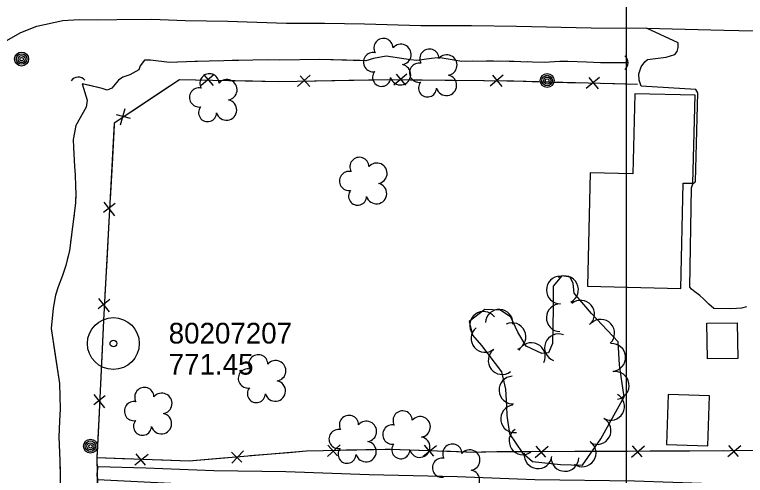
# Model space of a CAD drawing. Extents: x 591954 to 597000, y 198576 to 213500.
# Drawn here: x 594323 to 594534.4, y 210017.3 to 210150.7 of the extents above; entities that cross this region are included whole.
import ezdxf

# ---------------------------------------------------------------- set-up
doc = ezdxf.new("R2010")
doc.units = 0
for name, color, linetype in [('Level 10', 7, 'Continuous'), ('Level 11', 7, 'Continuous'), ('Level 12', 7, 'Continuous'), ('Level 14', 7, 'Continuous'), ('Level 15', 7, 'Continuous'), ('Level 17', 7, 'Continuous'), ('Level 18', 7, 'Continuous'), ('Level 19', 7, 'Continuous'), ('Level 6', 7, 'Continuous')]:
    doc.layers.add(name, color=color, linetype=linetype)

msp = doc.modelspace()

# ---------------------------------------------------------------- linework, layer by layer
at = {"layer": 'Level 10'}
for p, q in [((594500, 210000), (594500, 211500)), ((594500, 209500), (594500, 210500))]:
    msp.add_line(p, q, dxfattribs=at)
at = {"layer": 'Level 11'}
for points in [[(594304.79, 210126.06), (594307.78, 210129.8), (594310.98, 210133.64), (594312.9, 210136.35), (594317.24, 210141.13), (594320.57, 210143.14), (594324.82, 210145.51), (594329.4, 210147.39), (594336.95, 210148.97), (594341.65, 210149.27), (594346.9, 210149.18), (594352.54, 210149.29), (594362.71, 210149.41), (594372.32, 210149.04), (594384.72, 210148.78), (594393.02, 210148.51), (594401.62, 210148.25), (594412.63, 210148.22), (594424.24, 210148), (594440.5, 210147.57), (594455.13, 210147.52), (594468.18, 210147.38), (594489.76, 210146.92), (594505.8, 210146.76)], [(594505.8, 210146.76), (594528.18, 210146.2), (594545.42, 210145.85)], [(594528.63, 210010.29), (594528.32, 210010.34), (594524.53, 210010.58), (594523.17, 210010.67), (594485.25, 210011.81), (594462.9, 210012.24), (594443.57, 210012.82), (594418.4, 210013.27), (594395.18, 210013.89), (594370.14, 210014.91), (594346.96, 210016.02), (594346.85, 210017.77), (594347.13, 210019.89)], [(594347.13, 210019.89), (594360.94, 210019.51), (594380.6, 210018.74), (594401.45, 210018.47), (594425.57, 210017.61), (594451.05, 210017.06), (594473.47, 210016.12), (594502.33, 210015.8), (594524.48, 210014.98)]]:
    msp.add_lwpolyline(points, dxfattribs=at)
at = {"layer": 'Level 12'}
for points in [[(594519.23, 210101.88), (594519.86, 210127.37), (594502.45, 210127.8), (594501.88, 210104.58), (594489.51, 210104.88), (594488.7, 210072.1), (594515.7, 210071.44), (594516.45, 210101.95), (594519.23, 210101.88)], [(594532.06, 210061.54), (594532.24, 210051.19), (594523.47, 210051.04), (594523.29, 210061.39), (594532.06, 210061.54)], [(594512.1, 210040.78), (594511.59, 210026.31), (594523.54, 210025.89), (594524.05, 210040.36), (594512.1, 210040.78)]]:
    msp.add_lwpolyline(points, dxfattribs=at)
at = {"layer": 'Level 14'}
for centre, radius in [((594325.01, 210137.84), 2.02), ((594325, 210137.85), 1.52), ((594325.01, 210137.81), 1.01), ((594325.01, 210137.82), 0.502), ((594477.05, 210131.62), 2.02), ((594477.04, 210131.61), 1.52), ((594477.08, 210131.62), 1.01), ((594477.07, 210131.62), 0.502), ((594344.93, 210025.79), 2.02), ((594344.93, 210025.8), 1.52), ((594344.93, 210025.76), 1.01), ((594344.94, 210025.77), 0.502)]:
    msp.add_circle(centre, radius, dxfattribs=at)
at = {"layer": 'Level 15'}
for p, q in [((594380.73, 210133.38), (594376.95, 210130.21)), ((594380.5, 210130.14), (594377.77, 210133.37)), ((594408.52, 210133.15), (594404.86, 210129.85)), ((594408.41, 210129.91), (594405.56, 210133.03)), ((594436.43, 210133.49), (594432.67, 210130.3)), ((594436.22, 210130.26), (594433.46, 210133.46)), ((594464.29, 210133.17), (594460.53, 210129.98)), ((594464.08, 210129.93), (594461.32, 210133.14)), ((594492.16, 210132.49), (594488.36, 210129.35)), ((594491.91, 210129.26), (594489.2, 210132.5)), ((594354.86, 210123.41), (594353.56, 210118.66)), ((594356.52, 210120.62), (594352.43, 210121.71)), ((594352.05, 210096.03), (594348.73, 210093.41)), ((594348.83, 210096.37), (594351.86, 210092.49)), ((594350.52, 210068.21), (594347.2, 210065.59)), ((594347.29, 210068.56), (594350.32, 210064.67)), ((594349.18, 210040.4), (594345.89, 210037.75)), ((594345.95, 210040.71), (594349.02, 210036.85)), ((594413.48, 210022.83), (594417.13, 210026.15)), ((594413.58, 210026.07), (594416.45, 210022.96)), ((594441.23, 210022.89), (594445.06, 210026)), ((594441.52, 210026.12), (594444.2, 210022.86)), ((594473.63, 210022.53), (594477.34, 210025.79)), ((594473.79, 210025.77), (594476.6, 210022.61)), ((594501.49, 210022.65), (594505.2, 210025.9)), ((594501.65, 210025.89), (594504.46, 210022.73)), ((594529.35, 210022.76), (594533.06, 210026.02)), ((594529.51, 210026), (594532.32, 210022.84)), ((594357.8, 210020.37), (594361.62, 210023.48)), ((594358.08, 210023.6), (594360.77, 210020.33)), ((594385.71, 210024.11), (594388.76, 210021.18)), ((594385.81, 210020.87), (594389.24, 210024.41))]:
    msp.add_line(p, q, dxfattribs=at)
for points in [[(594503.23, 210130.46), (594467.39, 210131.4), (594432.14, 210131.8), (594399.27, 210131.25), (594370.68, 210131.85), (594351.83, 210119.31), (594348.69, 210062.2), (594347.37, 210033.65), (594346.75, 210022.49)], [(594375.28, 210131.75), (594370.68, 210131.85), (594365.08, 210128.12)], [(594391.81, 210131.41), (594381.86, 210131.61)], [(594403.13, 210131.32), (594399.27, 210131.25), (594391.81, 210131.41)], [(594419.67, 210131.6), (594409.71, 210131.43)], [(594430.99, 210131.79), (594419.67, 210131.6)], [(594447.53, 210131.63), (594437.57, 210131.74)], [(594458.84, 210131.5), (594447.53, 210131.63)], [(594475.38, 210131.19), (594467.39, 210131.4), (594465.43, 210131.42)], [(594486.7, 210130.89), (594475.38, 210131.19)], [(594503.23, 210130.46), (594493.28, 210130.72)], [(594365.08, 210128.12), (594356.79, 210122.61)], [(594351.8, 210118.68), (594351.17, 210107.38)], [(594351.17, 210107.38), (594350.63, 210097.44)], [(594350.26, 210090.87), (594349.64, 210079.56)], [(594349.64, 210079.56), (594349.09, 210069.62)], [(594348.73, 210063.05), (594348.69, 210062.2), (594348.2, 210051.74)], [(594348.2, 210051.74), (594347.74, 210041.79)], [(594347.44, 210035.22), (594347.37, 210033.65), (594346.83, 210023.91)], [(594346.75, 210022.49), (594373.53, 210021.57), (594407.41, 210024.44), (594431.72, 210024.97), (594456.26, 210024.11), (594462.51, 210024.23)], [(594418.87, 210024.69), (594430.18, 210024.93)], [(594430.18, 210024.93), (594431.72, 210024.97), (594440.14, 210024.67)], [(594346.83, 210023.91), (594346.75, 210022.49)], [(594391.07, 210023.05), (594402.35, 210024.01)], [(594402.35, 210024.01), (594407.41, 210024.44), (594412.29, 210024.54)], [(594446.71, 210024.44), (594456.26, 210024.11), (594458.03, 210024.14)], [(594458.03, 210024.14), (594462.51, 210024.23)], [(594462.51, 210024.23), (594552.6, 210024.6)], [(594462.51, 210024.23), (594472.46, 210024.27)], [(594479.05, 210024.29), (594490.37, 210024.34)], [(594490.37, 210024.34), (594500.33, 210024.38)], [(594506.91, 210024.41), (594518.23, 210024.46)], [(594518.23, 210024.46), (594528.18, 210024.5)], [(594346.75, 210022.49), (594347.03, 210010.9), (594346.77, 209972.6), (594345.96, 209943.16), (594345.82, 209929.24)], [(594346.75, 210022.49), (594346.99, 210012.53)], [(594346.75, 210022.49), (594356.7, 210022.15)], [(594363.28, 210021.92), (594373.53, 210021.57), (594374.59, 210021.66)], [(594374.59, 210021.66), (594384.51, 210022.5)]]:
    msp.add_lwpolyline(points, dxfattribs=at)
for centre, start, end in [((594498, 210136.79), 306.8794, 53.119), ((594341.41, 210130.12), 39.315, 145.5546)]:
    msp.add_arc(centre, 2.5, start, end, dxfattribs=at)
at = {"layer": 'Level 17'}
msp.add_lwpolyline([(594534.72, 210066.11), (594533.31, 210065.72), (594531.8, 210065.62), (594530.22, 210065.54), (594525.24, 210065.65), (594523.81, 210066.86), (594522.48, 210068.24), (594521.19, 210069.37), (594519.83, 210070.47), (594518.81, 210071.24), (594518.31, 210071.85), (594518.85, 210100.6), (594519.21, 210101.76), (594519.84, 210102.28), (594519.95, 210102.38), (594520.69, 210128.03), (594520.08, 210129), (594504.28, 210130.03), (594503.69, 210131.68), (594503.62, 210133.59), (594504.29, 210135.61), (594505.34, 210137.08), (594506.06, 210137.68), (594511.51, 210138.34), (594513.99, 210139.18), (594514.67, 210140.01), (594515.01, 210141.15), (594515.01, 210142.57), (594505.8, 210146.76)], dxfattribs=at)
at = {"layer": 'Level 18'}
for points in [[(594489.86, 210064.2), (594484.85, 210070.11), (594484.62, 210072.9), (594483.7, 210074.72), (594481.34, 210075.08), (594478.78, 210072.15), (594478.82, 210065.62), (594478.56, 210055.53), (594477.48, 210052.77), (594475.53, 210052.58), (594470.95, 210054.78), (594468.61, 210058.78), (594466.53, 210063.15), (594463.54, 210065.16), (594459.04, 210065.4), (594454.45, 210061.91), (594455.49, 210057.95), (594458.06, 210054.9), (594463.84, 210047.35), (594465.02, 210042.27), (594465.26, 210037.42)], [(594465.26, 210037.42), (594465.4, 210034.63), (594466.12, 210029.35), (594469.84, 210023.93), (594472.85, 210021.37), (594480.93, 210020.46), (594487.28, 210020.3), (594492.6, 210027.93), (594499.38, 210040.11), (594498.69, 210044.65), (594498, 210049.38), (594497.58, 210055.99), (594489.86, 210064.2)]]:
    msp.add_lwpolyline(points, dxfattribs=at)
for centre, radius, start, end in [((594429.7, 210141.02), 2.78, 1.3946, 209.1675), ((594434.74, 210139.16), 2.97, 278.4237, 139.6575), ((594426.7, 210136.94), 2.78, 78.0716, 279.0826), ((594442.98, 210137.96), 2.78, 1.3946, 209.1675), ((594448.02, 210136.1), 2.97, 278.4237, 139.6575), ((594434.63, 210133.31), 2.97, 196.0745, 79.0477), ((594439.98, 210133.88), 2.78, 78.0716, 279.0826), ((594379.35, 210130.81), 2.78, 1.3946, 209.1675), ((594429.16, 210132.54), 2.61, 140.7797, 358.7123), ((594447.91, 210130.25), 2.97, 196.0745, 79.0477), ((594384.39, 210128.96), 2.97, 278.4237, 139.6575), ((594442.44, 210129.48), 2.61, 140.7797, 358.7123), ((594376.35, 210126.74), 2.78, 78.0716, 279.0826), ((594384.28, 210123.1), 2.97, 196.0745, 79.0477), ((594378.81, 210122.34), 2.61, 140.7797, 358.7123), ((594422.75, 210106.62), 2.78, 1.3946, 209.1675), ((594427.79, 210104.77), 2.97, 278.4237, 139.6575), ((594419.75, 210102.55), 2.78, 78.0716, 279.0826), ((594427.68, 210098.91), 2.97, 196.0745, 79.0477), ((594422.21, 210098.15), 2.61, 140.7797, 358.7123), ((594480.88, 210071.02), 4, 90.341, 270.3257), ((594480.85, 210062.96), 4, 88.5602, 268.5449), ((594480.33, 210054.29), 4, 68.648, 248.6327), ((594393.47, 210049.49), 2.78, 1.3946, 209.1675), ((594398.51, 210047.63), 2.97, 278.4237, 139.6575), ((594390.47, 210045.41), 2.78, 78.0716, 279.0826), ((594467.13, 210042.03), 4, 92.7971, 272.7818), ((594398.4, 210041.78), 2.97, 196.0745, 79.0477), ((594360.51, 210040.03), 2.78, 1.3946, 209.1675), ((594392.93, 210041.01), 2.61, 140.7797, 358.7123), ((594365.56, 210038.17), 2.97, 278.4237, 139.6575), ((594357.51, 210035.95), 2.78, 78.0716, 279.0826), ((594435.25, 210033.24), 2.78, 1.3946, 209.1675), ((594365.45, 210032.32), 2.97, 196.0745, 79.0477), ((594419.71, 210031.94), 2.78, 1.3946, 209.1675), ((594440.3, 210031.38), 2.97, 278.4237, 139.6575), ((594359.98, 210031.55), 2.61, 140.7797, 358.7123), ((594424.75, 210030.08), 2.97, 278.4237, 139.6575), ((594432.25, 210029.16), 2.78, 78.0716, 279.0826), ((594416.71, 210027.86), 2.78, 78.0716, 279.0826), ((594424.64, 210024.23), 2.97, 196.0745, 79.0477), ((594440.19, 210025.52), 2.97, 196.0745, 79.0477), ((594419.17, 210023.46), 2.61, 140.7797, 358.7123), ((594434.72, 210024.76), 2.61, 140.7797, 358.7123), ((594449.62, 210023.64), 2.78, 1.3946, 209.1675), ((594454.66, 210021.78), 2.97, 278.4237, 139.6575), ((594474.43, 210023.3), 4, 173.5467, 353.5314), ((594446.62, 210019.56), 2.78, 78.0716, 279.0826), ((594482.2, 210022.52), 4, 178.5922, 358.5769), ((594454.55, 210015.93), 2.97, 196.0745, 79.0477)]:
    msp.add_arc(centre, radius, start, end, dxfattribs=at)
for centre, major_axis, ratio, start_param, end_param in [((594482.1, 210071.07), (1.82, -3.56), 0.999999, 0, 3.141325), ((594486.76, 210064.02), (2.58, -3.05), 0.999998, 0, 3.141325), ((594458.66, 210060.76), (3.71, -1.5), 0.999998, 1.035579, 4.176905), ((594463.18, 210061.37), (3.99, -0.22), 0.999998, 0, 3.141325), ((594492.58, 210058.48), (-1.97, -3.48), 0.999972, 1.270347, 4.411672), ((594466.9, 210057.49), (-1.86, -3.54), 0.999997, 0.927635, 4.06896), ((594459.06, 210056.96), (-3.76, -1.37), 0.999986, 5.065418, 8.206743), ((594472.48, 210051.75), (1.42, -3.74), 0.999996, 0.760221, 3.901546), ((594495.77, 210051.49), (-3.25, -2.33), 0.999975, 1.010587, 4.151912), ((594464.02, 210050.56), (-2.43, 3.18), 0.999998, 0, 3.141325), ((594496.77, 210043.38), (2.53, -3.1), 0.999991, 5.748798, 8.890123), ((594495.42, 210037.3), (1.33, -3.77), 0.999984, 5.435822, 8.577147), ((594467.63, 210033.72), (3.31, 2.24), 0.999965, 1.112678, 4.254003), ((594491.53, 210030.31), (1.33, -3.77), 0.999984, 5.435822, 8.577147), ((594470.04, 210027.34), (-3.6, 1.75), 0.999995, 5.766461, 8.907786), ((594487.2, 210023.85), (-2.29, -3.28), 0.999993, 0, 3.141325)]:
    msp.add_ellipse(centre, major_axis=major_axis, ratio=ratio, start_param=start_param, end_param=end_param, dxfattribs=at)
at = {"layer": 'Level 19'}
for points in [[(594500.48, 210136.77), (594497.7, 210136.76), (594492.53, 210136.77), (594488.46, 210136.9), (594483.05, 210137.15), (594480.72, 210137.12), (594476.16, 210136.84), (594472.84, 210136.98), (594462.67, 210137.26), (594452.41, 210137.15), (594446.69, 210138.07), (594445.4, 210138.15), (594443.58, 210138.03), (594439.34, 210137.41), (594437.48, 210137.65), (594430.44, 210138.65), (594426.83, 210138.02), (594424.59, 210137.29), (594422.92, 210137.39), (594411.19, 210137.74), (594399.68, 210137.48), (594396.02, 210137.66), (594375.14, 210137.12), (594367.81, 210136.88), (594362.31, 210137.51), (594360.61, 210137.55), (594359.34, 210135.9), (594358.9, 210134.69), (594356.33, 210133.31), (594354.33, 210132.64), (594353.07, 210131.74), (594351.12, 210129.38), (594349.74, 210128.86), (594348.29, 210129.27), (594342.51, 210130.69)], [(594369.91, 210136.95), (594367.81, 210136.88), (594362.31, 210137.51), (594360.61, 210137.55), (594359.34, 210135.9), (594358.9, 210134.69), (594356.33, 210133.31), (594354.33, 210132.64), (594353.07, 210131.74), (594351.12, 210129.38), (594349.74, 210128.86), (594348.29, 210129.27), (594344.72, 210130.15)], [(594375.91, 210137.14), (594375.14, 210137.12), (594373.91, 210137.08)], [(594381.9, 210137.3), (594379.91, 210137.24)], [(594387.9, 210137.45), (594385.9, 210137.4)], [(594420.89, 210137.45), (594411.19, 210137.74), (594399.68, 210137.48), (594396.02, 210137.66), (594391.9, 210137.55)], [(594449.54, 210137.61), (594446.69, 210138.07), (594445.4, 210138.15), (594443.58, 210138.03), (594439.34, 210137.41), (594437.48, 210137.65), (594430.44, 210138.65), (594426.83, 210138.02), (594424.59, 210137.29), (594422.92, 210137.39), (594420.89, 210137.45)], [(594455.5, 210137.18), (594453.5, 210137.16)], [(594461.5, 210137.25), (594459.5, 210137.23)], [(594467.5, 210137.13), (594465.5, 210137.18)], [(594500.48, 210136.77), (594497.7, 210136.76), (594492.53, 210136.77), (594488.46, 210136.9), (594483.05, 210137.15), (594480.72, 210137.12), (594476.16, 210136.84), (594472.84, 210136.98), (594471.5, 210137.02)], [(594342.51, 210130.69), (594343.99, 210125.98), (594343.73, 210123.94), (594340.74, 210118.62), (594339.92, 210114.52), (594340, 210112.26), (594340.3, 210106.78), (594340.48, 210104.34), (594340.64, 210101.06), (594340.72, 210098.79), (594340.61, 210096.16), (594338.83, 210082.4), (594337.78, 210078.13), (594336.85, 210075.22), (594335.6, 210071.93), (594334.77, 210069.5), (594334.11, 210065.77), (594333.54, 210059.83), (594335.98, 210043.91), (594336.19, 210036.63), (594335.97, 210033.04), (594335.81, 210028.46), (594336.08, 210021.63), (594336.12, 210018.38), (594336.08, 210011.3)], [(594342.51, 210130.69), (594343.99, 210125.98), (594343.73, 210123.94), (594340.74, 210118.62), (594339.92, 210114.52), (594340, 210112.26), (594340.3, 210106.78), (594340.48, 210104.34), (594340.55, 210102.82)], [(594344.72, 210130.15), (594342.51, 210130.69)], [(594340.72, 210098.82), (594340.72, 210098.79), (594340.64, 210096.82)], [(594340.18, 210092.85), (594339.92, 210090.87)], [(594339.41, 210086.9), (594339.15, 210084.92)], [(594338.48, 210080.98), (594337.78, 210078.13), (594336.85, 210075.22), (594335.6, 210071.93), (594334.77, 210069.5), (594334.11, 210065.77), (594333.54, 210059.83), (594334.62, 210052.75)], [(594334.62, 210052.75), (594335.98, 210043.91), (594336.19, 210036.63), (594335.97, 210033.04), (594335.81, 210028.46), (594335.99, 210023.87)], [(594336.1, 210019.87), (594336.12, 210018.38), (594336.12, 210017.87)]]:
    msp.add_lwpolyline(points, dxfattribs=at)
at = {"layer": 'Level 6'}
for radius in [7.5, 7.5, 0.96, 0.96]:
    msp.add_circle((594351.56, 210055.5), radius, dxfattribs=at)

# ---------------------------------------------------------------- texts
for s, p in [('80207207', (594367.56, 210055.5)), ('80207207', (594367.56, 210055.5)), ('771.45', (594367.56, 210046.5)), ('771.45', (594367.56, 210046.5))]:
    msp.add_text(s, height=6, dxfattribs=at).set_placement(p)

doc.saveas('drawing.dxf')
